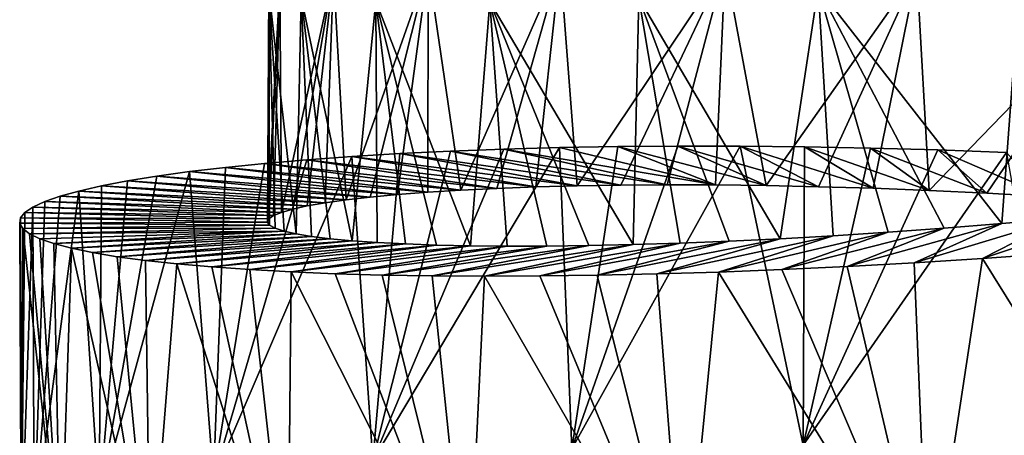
# Model space of a CAD drawing. Header units: millimetres. Extents: x -161 to 161, y -94 to 1149.
# Tile 835 of 1056: x 37.5 to 42.27, y 433.67 to 435.68. Entities that reach past the tile are written whole.
import ezdxf

# ---------------------------------------------------------------- set-up
doc = ezdxf.new("R2010")
doc.units = ezdxf.units.MM
doc.header["$LTSCALE"] = 81.481481
for name, color, linetype in [('72', 7, 'CONTINUOUS'), ('73', 7, 'CONTINUOUS'), ('82', 7, 'CONTINUOUS')]:
    doc.layers.add(name, color=color, linetype=linetype)

msp = doc.modelspace()

# ---------------------------------------------------------------- linework, layer by layer
at = {"layer": '72', "color": 7, "linetype": 'CONTINUOUS', "true_color": 0xaaaaaa}
for points in [[(39.586, 435.0431, -6.3914), (40.6337, 434.8797, -5.749), (39.844, 435.0528, -6.6358), (39.586, 435.0431, -6.3914)], [(39.844, 435.0528, -6.6358), (40.8681, 434.879, -5.9515), (40.1139, 435.0602, -6.867), (39.844, 435.0528, -6.6358)], [(40.6337, 434.8797, -5.749), (40.8681, 434.879, -5.9515), (39.844, 435.0528, -6.6358), (40.6337, 434.8797, -5.749)], [(40.1139, 435.0602, -6.867), (40.8681, 434.879, -5.9515), (40.395, 435.0651, -7.0846), (40.1139, 435.0602, -6.867)], [(40.395, 435.0651, -7.0846), (41.1129, 434.8761, -6.1416), (40.6866, 435.0674, -7.2881), (40.395, 435.0651, -7.0846)], [(40.8681, 434.879, -5.9515), (41.1129, 434.8761, -6.1416), (40.395, 435.0651, -7.0846), (40.8681, 434.879, -5.9515)], [(41.1129, 434.8761, -6.1416), (41.3673, 434.8708, -6.319), (40.6866, 435.0674, -7.2881), (41.1129, 434.8761, -6.1416)], [(40.6866, 435.0674, -7.2881), (41.3673, 434.8708, -6.319), (40.9881, 435.067, -7.4771), (40.6866, 435.0674, -7.2881)], [(41.3673, 434.8708, -6.319), (41.6308, 434.863, -6.4832), (40.9881, 435.067, -7.4771), (41.3673, 434.8708, -6.319)], [(40.9881, 435.067, -7.4771), (41.6308, 434.863, -6.4832), (41.2987, 435.0637, -7.6511), (40.9881, 435.067, -7.4771)], [(41.6308, 434.863, -6.4832), (41.9025, 434.8526, -6.6335), (41.2987, 435.0637, -7.6511), (41.6308, 434.863, -6.4832)], [(41.2987, 435.0637, -7.6511), (41.9025, 434.8526, -6.6335), (41.6178, 435.0576, -7.8095), (41.2987, 435.0637, -7.6511)], [(41.9025, 434.8526, -6.6335), (42.1815, 434.8395, -6.7695), (41.6178, 435.0576, -7.8095), (41.9025, 434.8526, -6.6335)], [(41.6178, 435.0576, -7.8095), (42.1815, 434.8395, -6.7695), (41.9442, 435.0483, -7.9518), (41.6178, 435.0576, -7.8095)], [(38.8899, 435.0012, -5.5851), (39.9981, 434.8694, -5.0716), (39.1083, 435.0172, -5.8653), (38.8899, 435.0012, -5.5851)], [(39.1083, 435.0172, -5.8653), (40.1982, 434.8747, -5.3086), (39.3405, 435.0312, -6.1344), (39.1083, 435.0172, -5.8653)], [(39.9981, 434.8694, -5.0716), (40.1982, 434.8747, -5.3086), (39.1083, 435.0172, -5.8653), (39.9981, 434.8694, -5.0716)], [(39.3405, 435.0312, -6.1344), (40.4102, 434.8782, -5.5346), (39.586, 435.0431, -6.3914), (39.3405, 435.0312, -6.1344)], [(40.1982, 434.8747, -5.3086), (40.4102, 434.8782, -5.5346), (39.3405, 435.0312, -6.1344), (40.1982, 434.8747, -5.3086)], [(40.4102, 434.8782, -5.5346), (40.6337, 434.8797, -5.749), (39.586, 435.0431, -6.3914), (40.4102, 434.8782, -5.5346)], [(42.1815, 434.8395, -6.7695), (42.4669, 434.8236, -6.8905), (41.9442, 435.0483, -7.9518), (42.1815, 434.8395, -6.7695)], [(41.9442, 435.0483, -7.9518), (42.4669, 434.8236, -6.8905), (42.2772, 435.0358, -8.0776), (41.9442, 435.0483, -7.9518)], [(38.3222, 434.9436, -4.685), (39.4758, 434.8436, -4.303), (38.4963, 434.9643, -4.9942), (38.3222, 434.9436, -4.685)], [(38.4963, 434.9643, -4.9942), (39.6364, 434.8536, -4.5681), (38.6857, 434.9836, -5.2944), (38.4963, 434.9643, -4.9942)], [(39.4758, 434.8436, -4.303), (39.6364, 434.8536, -4.5681), (38.4963, 434.9643, -4.9942), (39.4758, 434.8436, -4.303)], [(38.6857, 434.9836, -5.2944), (39.8107, 434.8623, -4.8245), (38.8899, 435.0012, -5.5851), (38.6857, 434.9836, -5.2944)], [(39.6364, 434.8536, -4.5681), (39.8107, 434.8623, -4.8245), (38.6857, 434.9836, -5.2944), (39.6364, 434.8536, -4.5681)], [(39.8107, 434.8623, -4.8245), (39.9981, 434.8694, -5.0716), (38.8899, 435.0012, -5.5851), (39.8107, 434.8623, -4.8245)], [(38.0218, 434.8986, -4.0426), (39.1975, 434.8199, -3.7504), (38.1639, 434.9217, -4.3675), (38.0218, 434.8986, -4.0426)], [(38.1639, 434.9217, -4.3675), (39.3293, 434.8323, -4.0303), (38.3222, 434.9436, -4.685), (38.1639, 434.9217, -4.3675)], [(39.1975, 434.8199, -3.7504), (39.3293, 434.8323, -4.0303), (38.1639, 434.9217, -4.3675), (39.1975, 434.8199, -3.7504)], [(39.3293, 434.8323, -4.0303), (39.4758, 434.8436, -4.303), (38.3222, 434.9436, -4.685), (39.3293, 434.8323, -4.0303)], [(37.7878, 434.8497, -3.3735), (38.979, 434.7924, -3.1718), (37.8963, 434.8746, -3.711), (37.7878, 434.8497, -3.3735)], [(37.8963, 434.8746, -3.711), (39.0806, 434.8065, -3.4641), (38.0218, 434.8986, -4.0426), (37.8963, 434.8746, -3.711)], [(38.979, 434.7924, -3.1718), (39.0806, 434.8065, -3.4641), (37.8963, 434.8746, -3.711), (38.979, 434.7924, -3.1718)], [(39.0806, 434.8065, -3.4641), (39.1975, 434.8199, -3.7504), (38.0218, 434.8986, -4.0426), (39.0806, 434.8065, -3.4641)], [(37.622, 434.7984, -2.6842), (38.8223, 434.7623, -2.5729), (37.6963, 434.8243, -3.031), (37.622, 434.7984, -2.6842)], [(37.6963, 434.8243, -3.031), (38.8928, 434.7776, -2.8745), (37.7878, 434.8497, -3.3735), (37.6963, 434.8243, -3.031)], [(38.8223, 434.7623, -2.5729), (38.8928, 434.7776, -2.8745), (37.6963, 434.8243, -3.031), (38.8223, 434.7623, -2.5729)], [(38.8928, 434.7776, -2.8745), (38.979, 434.7924, -3.1718), (37.7878, 434.8497, -3.3735), (38.8928, 434.7776, -2.8745)], [(37.5258, 434.746, -1.9809), (38.7288, 434.731, -1.9604), (37.5651, 434.7722, -2.3339), (37.5258, 434.746, -1.9809)], [(37.5651, 434.7722, -2.3339), (38.7675, 434.7467, -2.2679), (37.622, 434.7984, -2.6842), (37.5651, 434.7722, -2.3339)], [(38.7288, 434.731, -1.9604), (38.7675, 434.7467, -2.2679), (37.5651, 434.7722, -2.3339), (38.7288, 434.731, -1.9604)], [(38.7675, 434.7467, -2.2679), (38.8223, 434.7623, -2.5729), (37.622, 434.7984, -2.6842), (38.7675, 434.7467, -2.2679)], [(37.5009, 434.6937, -1.2709), (38.7001, 434.6998, -1.3411), (37.5043, 434.7197, -1.6262), (37.5009, 434.6937, -1.2709)], [(37.5043, 434.7197, -1.6262), (38.7063, 434.7153, -1.6512), (37.5258, 434.746, -1.9809), (37.5043, 434.7197, -1.6262)], [(38.7001, 434.6998, -1.3411), (38.7063, 434.7153, -1.6512), (37.5043, 434.7197, -1.6262), (38.7001, 434.6998, -1.3411)], [(38.7063, 434.7153, -1.6512), (38.7288, 434.731, -1.9604), (37.5258, 434.746, -1.9809), (38.7063, 434.7153, -1.6512)], [(42.8314, 434.7452, 4.2726), (42.5402, 434.7174, 4.1705), (42.1604, 434.5238, 5.2925), (42.8314, 434.7452, 4.2726)], [(42.4974, 434.5478, 5.4082), (42.8314, 434.7452, 4.2726), (42.1604, 434.5238, 5.2925), (42.4974, 434.5478, 5.4082)], [(38.7105, 434.6846, -1.0309), (38.7001, 434.6998, -1.3411), (37.5009, 434.6937, -1.2709), (38.7105, 434.6846, -1.0309)], [(37.5155, 434.6682, -0.9159), (38.7105, 434.6846, -1.0309), (37.5009, 434.6937, -1.2709), (37.5155, 434.6682, -0.9159)], [(38.7372, 434.6699, -0.7216), (38.7105, 434.6846, -1.0309), (37.5155, 434.6682, -0.9159), (38.7372, 434.6699, -0.7216)], [(42.2547, 434.6924, 4.0534), (41.9755, 434.6702, 3.9215), (41.5056, 434.4849, 5.0113), (42.2547, 434.6924, 4.0534)], [(41.8295, 434.5028, 5.1601), (42.2547, 434.6924, 4.0534), (41.5056, 434.4849, 5.0113), (41.8295, 434.5028, 5.1601)], [(42.5402, 434.7174, 4.1705), (42.2547, 434.6924, 4.0534), (41.8295, 434.5028, 5.1601), (42.5402, 434.7174, 4.1705)], [(42.1604, 434.5238, 5.2925), (42.5402, 434.7174, 4.1705), (41.8295, 434.5028, 5.1601), (42.1604, 434.5238, 5.2925)], [(37.5479, 434.6432, -0.5622), (38.7372, 434.6699, -0.7216), (37.5155, 434.6682, -0.9159), (37.5479, 434.6432, -0.5622)], [(38.7801, 434.6558, -0.4141), (38.7372, 434.6699, -0.7216), (37.5479, 434.6432, -0.5622), (38.7801, 434.6558, -0.4141)], [(37.5981, 434.6189, -0.2106), (38.7801, 434.6558, -0.4141), (37.5479, 434.6432, -0.5622), (37.5981, 434.6189, -0.2106)], [(37.6658, 434.5955, 0.1383), (38.7801, 434.6558, -0.4141), (37.5981, 434.6189, -0.2106), (37.6658, 434.5955, 0.1383)], [(38.839, 434.6426, -0.1093), (38.7801, 434.6558, -0.4141), (37.6658, 434.5955, 0.1383), (38.839, 434.6426, -0.1093)], [(37.7509, 434.5732, 0.4835), (38.839, 434.6426, -0.1093), (37.6658, 434.5955, 0.1383), (37.7509, 434.5732, 0.4835)], [(38.9137, 434.6304, 0.192), (38.839, 434.6426, -0.1093), (37.7509, 434.5732, 0.4835), (38.9137, 434.6304, 0.192)], [(37.8533, 434.552, 0.8245), (38.9137, 434.6304, 0.192), (37.7509, 434.5732, 0.4835), (37.8533, 434.552, 0.8245)], [(39.0041, 434.6192, 0.489), (38.9137, 434.6304, 0.192), (37.8533, 434.552, 0.8245), (39.0041, 434.6192, 0.489)], [(41.4383, 434.6337, 3.6143), (41.1817, 434.6193, 3.44), (40.5837, 434.4488, 4.4709), (41.4383, 434.6337, 3.6143)], [(40.882, 434.4579, 4.6662), (41.4383, 434.6337, 3.6143), (40.5837, 434.4488, 4.4709), (40.882, 434.4579, 4.6662)], [(41.7032, 434.6507, 3.775), (41.4383, 434.6337, 3.6143), (40.882, 434.4579, 4.6662), (41.7032, 434.6507, 3.775)], [(41.1895, 434.47, 4.8465), (41.7032, 434.6507, 3.775), (40.882, 434.4579, 4.6662), (41.1895, 434.47, 4.8465)], [(41.9755, 434.6702, 3.9215), (41.7032, 434.6507, 3.775), (41.1895, 434.47, 4.8465), (41.9755, 434.6702, 3.9215)], [(41.5056, 434.4849, 5.0113), (41.9755, 434.6702, 3.9215), (41.1895, 434.47, 4.8465), (41.5056, 434.4849, 5.0113)], [(37.9727, 434.5322, 1.1601), (39.0041, 434.6192, 0.489), (37.8533, 434.552, 0.8245), (37.9727, 434.5322, 1.1601)], [(39.11, 434.6093, 0.781), (39.0041, 434.6192, 0.489), (37.9727, 434.5322, 1.1601), (39.11, 434.6093, 0.781)], [(38.1091, 434.514, 1.4893), (39.11, 434.6093, 0.781), (37.9727, 434.5322, 1.1601), (38.1091, 434.514, 1.4893)], [(39.2313, 434.6009, 1.0671), (39.11, 434.6093, 0.781), (38.1091, 434.514, 1.4893), (39.2313, 434.6009, 1.0671)], [(38.2619, 434.4973, 1.8113), (39.2313, 434.6009, 1.0671), (38.1091, 434.514, 1.4893), (38.2619, 434.4973, 1.8113)], [(39.3675, 434.5939, 1.3465), (39.2313, 434.6009, 1.0671), (38.2619, 434.4973, 1.8113), (39.3675, 434.5939, 1.3465)], [(38.4307, 434.4825, 2.1251), (39.3675, 434.5939, 1.3465), (38.2619, 434.4973, 1.8113), (38.4307, 434.4825, 2.1251)], [(39.5182, 434.5886, 1.6185), (39.3675, 434.5939, 1.3465), (38.4307, 434.4825, 2.1251), (39.5182, 434.5886, 1.6185)], [(38.6148, 434.4696, 2.4301), (39.5182, 434.5886, 1.6185), (38.4307, 434.4825, 2.1251), (38.6148, 434.4696, 2.4301)], [(39.6827, 434.5851, 1.8822), (39.5182, 434.5886, 1.6185), (38.6148, 434.4696, 2.4301), (39.6827, 434.5851, 1.8822)], [(38.8139, 434.4587, 2.7257), (39.6827, 434.5851, 1.8822), (38.6148, 434.4696, 2.4301), (38.8139, 434.4587, 2.7257)], [(39.8607, 434.5835, 2.1369), (39.6827, 434.5851, 1.8822), (38.8139, 434.4587, 2.7257), (39.8607, 434.5835, 2.1369)], [(39.0275, 434.45, 3.0111), (39.8607, 434.5835, 2.1369), (38.8139, 434.4587, 2.7257), (39.0275, 434.45, 3.0111)], [(40.0516, 434.5838, 2.382), (39.8607, 434.5835, 2.1369), (39.0275, 434.45, 3.0111), (40.0516, 434.5838, 2.382)], [(39.2551, 434.4435, 3.2857), (40.0516, 434.5838, 2.382), (39.0275, 434.45, 3.0111), (39.2551, 434.4435, 3.2857)], [(40.2549, 434.5863, 2.6167), (40.0516, 434.5838, 2.382), (39.2551, 434.4435, 3.2857), (40.2549, 434.5863, 2.6167)], [(39.4964, 434.4394, 3.5487), (40.2549, 434.5863, 2.6167), (39.2551, 434.4435, 3.2857), (39.4964, 434.4394, 3.5487)], [(40.4701, 434.591, 2.8404), (40.2549, 434.5863, 2.6167), (39.4964, 434.4394, 3.5487), (40.4701, 434.591, 2.8404)], [(39.7507, 434.4378, 3.7994), (40.4701, 434.591, 2.8404), (39.4964, 434.4394, 3.5487), (39.7507, 434.4378, 3.7994)], [(40.6968, 434.5981, 3.0525), (40.4701, 434.591, 2.8404), (39.7507, 434.4378, 3.7994), (40.6968, 434.5981, 3.0525)], [(40.0173, 434.4388, 4.0371), (40.6968, 434.5981, 3.0525), (39.7507, 434.4378, 3.7994), (40.0173, 434.4388, 4.0371)], [(40.9343, 434.6075, 3.2526), (40.6968, 434.5981, 3.0525), (40.0173, 434.4388, 4.0371), (40.9343, 434.6075, 3.2526)], [(40.2952, 434.4424, 4.2611), (40.9343, 434.6075, 3.2526), (40.0173, 434.4388, 4.0371), (40.2952, 434.4424, 4.2611)], [(41.1817, 434.6193, 3.44), (40.9343, 434.6075, 3.2526), (40.2952, 434.4424, 4.2611), (41.1817, 434.6193, 3.44)], [(40.5837, 434.4488, 4.4709), (41.1817, 434.6193, 3.44), (40.2952, 434.4424, 4.2611), (40.5837, 434.4488, 4.4709)]]:
    msp.add_3dface(points, dxfattribs=at)
at = {"layer": '73', "color": 7, "linetype": 'CONTINUOUS', "true_color": 0xaaaaaa}
for points in [[(39.844, 435.0528, -6.6358), (40.1139, 435.0602, -6.867), (39.2099, 433.5464, -6.2907), (39.844, 435.0528, -6.6358)], [(39.2099, 433.5464, -6.2907), (40.1139, 435.0602, -6.867), (40.1731, 433.6027, -7.218), (39.2099, 433.5464, -6.2907)], [(39.586, 435.0431, -6.3914), (39.844, 435.0528, -6.6358), (39.2099, 433.5464, -6.2907), (39.586, 435.0431, -6.3914)], [(40.1139, 435.0602, -6.867), (40.395, 435.0651, -7.0846), (40.1731, 433.6027, -7.218), (40.1139, 435.0602, -6.867)], [(40.395, 435.0651, -7.0846), (40.6866, 435.0674, -7.2881), (40.1731, 433.6027, -7.218), (40.395, 435.0651, -7.0846)], [(40.6866, 435.0674, -7.2881), (40.9881, 435.067, -7.4771), (40.1731, 433.6027, -7.218), (40.6866, 435.0674, -7.2881)], [(40.1731, 433.6027, -7.218), (40.9881, 435.067, -7.4771), (41.2926, 433.6198, -7.951), (40.1731, 433.6027, -7.218)], [(40.9881, 435.067, -7.4771), (41.2987, 435.0637, -7.6511), (41.2926, 433.6198, -7.951), (40.9881, 435.067, -7.4771)], [(41.2987, 435.0637, -7.6511), (41.6178, 435.0576, -7.8095), (41.2926, 433.6198, -7.951), (41.2987, 435.0637, -7.6511)], [(41.6178, 435.0576, -7.8095), (41.9442, 435.0483, -7.9518), (41.2926, 433.6198, -7.951), (41.6178, 435.0576, -7.8095)], [(38.8899, 435.0012, -5.5851), (39.1083, 435.0172, -5.8653), (38.4381, 433.4586, -5.2006), (38.8899, 435.0012, -5.5851)], [(38.4381, 433.4586, -5.2006), (39.1083, 435.0172, -5.8653), (39.2099, 433.5464, -6.2907), (38.4381, 433.4586, -5.2006)], [(39.1083, 435.0172, -5.8653), (39.3405, 435.0312, -6.1344), (39.2099, 433.5464, -6.2907), (39.1083, 435.0172, -5.8653)], [(39.3405, 435.0312, -6.1344), (39.586, 435.0431, -6.3914), (39.2099, 433.5464, -6.2907), (39.3405, 435.0312, -6.1344)], [(41.9442, 435.0483, -7.9518), (42.2772, 435.0358, -8.0776), (41.2926, 433.6198, -7.951), (41.9442, 435.0483, -7.9518)], [(41.2926, 433.6198, -7.951), (42.2772, 435.0358, -8.0776), (42.5279, 433.5907, -8.4639), (41.2926, 433.6198, -7.951)], [(38.3222, 434.9436, -4.685), (38.4963, 434.9643, -4.9942), (38.4381, 433.4586, -5.2006), (38.3222, 434.9436, -4.685)], [(38.6857, 434.9836, -5.2944), (38.8899, 435.0012, -5.5851), (38.4381, 433.4586, -5.2006), (38.6857, 434.9836, -5.2944)], [(38.4963, 434.9643, -4.9942), (38.6857, 434.9836, -5.2944), (38.4381, 433.4586, -5.2006), (38.4963, 434.9643, -4.9942)], [(38.1639, 434.9217, -4.3675), (38.3222, 434.9436, -4.685), (37.8851, 433.3488, -3.9865), (38.1639, 434.9217, -4.3675)], [(37.8851, 433.3488, -3.9865), (38.3222, 434.9436, -4.685), (38.4381, 433.4586, -5.2006), (37.8851, 433.3488, -3.9865)], [(38.0218, 434.8986, -4.0426), (38.1639, 434.9217, -4.3675), (37.8851, 433.3488, -3.9865), (38.0218, 434.8986, -4.0426)], [(37.7878, 434.8497, -3.3735), (37.8963, 434.8746, -3.711), (37.8851, 433.3488, -3.9865), (37.7878, 434.8497, -3.3735)], [(37.8963, 434.8746, -3.711), (38.0218, 434.8986, -4.0426), (37.8851, 433.3488, -3.9865), (37.8963, 434.8746, -3.711)], [(37.6963, 434.8243, -3.031), (37.7878, 434.8497, -3.3735), (37.5716, 433.2264, -2.6904), (37.6963, 434.8243, -3.031)], [(37.5716, 433.2264, -2.6904), (37.7878, 434.8497, -3.3735), (37.8851, 433.3488, -3.9865), (37.5716, 433.2264, -2.6904)], [(37.622, 434.7984, -2.6842), (37.6963, 434.8243, -3.031), (37.5716, 433.2264, -2.6904), (37.622, 434.7984, -2.6842)], [(37.5258, 434.746, -1.9809), (37.5651, 434.7722, -2.3339), (37.508, 433.1015, -1.3585), (37.5258, 434.746, -1.9809)], [(37.508, 433.1015, -1.3585), (37.5651, 434.7722, -2.3339), (37.5716, 433.2264, -2.6904), (37.508, 433.1015, -1.3585)], [(37.5651, 434.7722, -2.3339), (37.622, 434.7984, -2.6842), (37.5716, 433.2264, -2.6904), (37.5651, 434.7722, -2.3339)], [(37.5009, 434.6937, -1.2709), (37.5043, 434.7197, -1.6262), (37.508, 433.1015, -1.3585), (37.5009, 434.6937, -1.2709)], [(37.5043, 434.7197, -1.6262), (37.5258, 434.746, -1.9809), (37.508, 433.1015, -1.3585), (37.5043, 434.7197, -1.6262)], [(37.5155, 434.6682, -0.9159), (37.5009, 434.6937, -1.2709), (37.508, 433.1015, -1.3585), (37.5155, 434.6682, -0.9159)], [(37.6977, 432.984, -0.0376), (37.5155, 434.6682, -0.9159), (37.508, 433.1015, -1.3585), (37.6977, 432.984, -0.0376)], [(37.5479, 434.6432, -0.5622), (37.5155, 434.6682, -0.9159), (37.6977, 432.984, -0.0376), (37.5479, 434.6432, -0.5622)], [(37.5981, 434.6189, -0.2106), (37.5479, 434.6432, -0.5622), (37.6977, 432.984, -0.0376), (37.5981, 434.6189, -0.2106)], [(37.6658, 434.5955, 0.1383), (37.5981, 434.6189, -0.2106), (37.6977, 432.984, -0.0376), (37.6658, 434.5955, 0.1383)], [(37.7509, 434.5732, 0.4835), (37.6658, 434.5955, 0.1383), (37.6977, 432.984, -0.0376), (37.7509, 434.5732, 0.4835)], [(38.1326, 432.8835, 1.2256), (37.7509, 434.5732, 0.4835), (37.6977, 432.984, -0.0376), (38.1326, 432.8835, 1.2256)], [(37.8533, 434.552, 0.8245), (37.7509, 434.5732, 0.4835), (38.1326, 432.8835, 1.2256), (37.8533, 434.552, 0.8245)], [(37.9727, 434.5322, 1.1601), (37.8533, 434.552, 0.8245), (38.1326, 432.8835, 1.2256), (37.9727, 434.5322, 1.1601)], [(38.1091, 434.514, 1.4893), (37.9727, 434.5322, 1.1601), (38.1326, 432.8835, 1.2256), (38.1091, 434.514, 1.4893)], [(42.4974, 434.5478, 5.4082), (42.1604, 434.5238, 5.2925), (43.1753, 432.8955, 5.2714), (42.4974, 434.5478, 5.4082)], [(38.2619, 434.4973, 1.8113), (38.1091, 434.514, 1.4893), (38.1326, 432.8835, 1.2256), (38.2619, 434.4973, 1.8113)], [(38.7983, 432.8085, 2.3863), (38.2619, 434.4973, 1.8113), (38.1326, 432.8835, 1.2256), (38.7983, 432.8085, 2.3863)], [(38.4307, 434.4825, 2.1251), (38.2619, 434.4973, 1.8113), (38.7983, 432.8085, 2.3863), (38.4307, 434.4825, 2.1251)], [(38.6148, 434.4696, 2.4301), (38.4307, 434.4825, 2.1251), (38.7983, 432.8085, 2.3863), (38.6148, 434.4696, 2.4301)], [(41.5056, 434.4849, 5.0113), (41.1895, 434.47, 4.8465), (41.8983, 432.8063, 4.8724), (41.5056, 434.4849, 5.0113)], [(41.8295, 434.5028, 5.1601), (41.5056, 434.4849, 5.0113), (41.8983, 432.8063, 4.8724), (41.8295, 434.5028, 5.1601)], [(42.1604, 434.5238, 5.2925), (41.8295, 434.5028, 5.1601), (41.8983, 432.8063, 4.8724), (42.1604, 434.5238, 5.2925)], [(43.1753, 432.8955, 5.2714), (42.1604, 434.5238, 5.2925), (41.8983, 432.8063, 4.8724), (43.1753, 432.8955, 5.2714)], [(38.8139, 434.4587, 2.7257), (38.6148, 434.4696, 2.4301), (38.7983, 432.8085, 2.3863), (38.8139, 434.4587, 2.7257)], [(39.6694, 432.7667, 3.404), (38.8139, 434.4587, 2.7257), (38.7983, 432.8085, 2.3863), (39.6694, 432.7667, 3.404)], [(39.0275, 434.45, 3.0111), (38.8139, 434.4587, 2.7257), (39.6694, 432.7667, 3.404), (39.0275, 434.45, 3.0111)], [(39.2551, 434.4435, 3.2857), (39.0275, 434.45, 3.0111), (39.6694, 432.7667, 3.404), (39.2551, 434.4435, 3.2857)], [(39.4964, 434.4394, 3.5487), (39.2551, 434.4435, 3.2857), (39.6694, 432.7667, 3.404), (39.4964, 434.4394, 3.5487)], [(39.7507, 434.4378, 3.7994), (39.4964, 434.4394, 3.5487), (39.6694, 432.7667, 3.404), (39.7507, 434.4378, 3.7994)], [(40.7157, 432.7645, 4.2421), (39.7507, 434.4378, 3.7994), (39.6694, 432.7667, 3.404), (40.7157, 432.7645, 4.2421)], [(40.0173, 434.4388, 4.0371), (39.7507, 434.4378, 3.7994), (40.7157, 432.7645, 4.2421), (40.0173, 434.4388, 4.0371)], [(40.2952, 434.4424, 4.2611), (40.0173, 434.4388, 4.0371), (40.7157, 432.7645, 4.2421), (40.2952, 434.4424, 4.2611)], [(40.5837, 434.4488, 4.4709), (40.2952, 434.4424, 4.2611), (40.7157, 432.7645, 4.2421), (40.5837, 434.4488, 4.4709)], [(40.882, 434.4579, 4.6662), (40.5837, 434.4488, 4.4709), (40.7157, 432.7645, 4.2421), (40.882, 434.4579, 4.6662)], [(41.8983, 432.8063, 4.8724), (40.882, 434.4579, 4.6662), (40.7157, 432.7645, 4.2421), (41.8983, 432.8063, 4.8724)], [(41.1895, 434.47, 4.8465), (40.882, 434.4579, 4.6662), (41.8983, 432.8063, 4.8724), (41.1895, 434.47, 4.8465)]]:
    msp.add_3dface(points, dxfattribs=at)
at = {"layer": '82', "color": 7, "linetype": 'CONTINUOUS', "true_color": 0xaaaaaa}
for points in [[(39.0806, 434.8065, -3.4641), (39.0191, 435.9025, -3.0898), (39.4773, 435.9333, -4.1028), (39.0806, 434.8065, -3.4641)], [(39.1975, 434.8199, -3.7504), (39.0806, 434.8065, -3.4641), (39.4773, 435.9333, -4.1028), (39.1975, 434.8199, -3.7504)], [(39.3293, 434.8323, -4.0303), (39.1975, 434.8199, -3.7504), (39.4773, 435.9333, -4.1028), (39.3293, 434.8323, -4.0303)], [(39.4758, 434.8436, -4.303), (39.3293, 434.8323, -4.0303), (39.4773, 435.9333, -4.1028), (39.4758, 434.8436, -4.303)], [(39.6364, 434.8536, -4.5681), (39.4758, 434.8436, -4.303), (39.4773, 435.9333, -4.1028), (39.6364, 434.8536, -4.5681)], [(39.6364, 434.8536, -4.5681), (39.4773, 435.9333, -4.1028), (40.1168, 435.9493, -5.0127), (39.6364, 434.8536, -4.5681)], [(39.8107, 434.8623, -4.8245), (39.6364, 434.8536, -4.5681), (40.1168, 435.9493, -5.0127), (39.8107, 434.8623, -4.8245)], [(39.9981, 434.8694, -5.0716), (39.8107, 434.8623, -4.8245), (40.1168, 435.9493, -5.0127), (39.9981, 434.8694, -5.0716)], [(40.1982, 434.8747, -5.3086), (39.9981, 434.8694, -5.0716), (40.1168, 435.9493, -5.0127), (40.1982, 434.8747, -5.3086)], [(40.1982, 434.8747, -5.3086), (40.1168, 435.9493, -5.0127), (40.9148, 435.944, -5.7868), (40.1982, 434.8747, -5.3086)], [(40.4102, 434.8782, -5.5346), (40.1982, 434.8747, -5.3086), (40.9148, 435.944, -5.7868), (40.4102, 434.8782, -5.5346)], [(40.6337, 434.8797, -5.749), (40.4102, 434.8782, -5.5346), (40.9148, 435.944, -5.7868), (40.6337, 434.8797, -5.749)], [(40.8681, 434.879, -5.9515), (40.6337, 434.8797, -5.749), (40.9148, 435.944, -5.7868), (40.8681, 434.879, -5.9515)], [(41.1129, 434.8761, -6.1416), (40.8681, 434.879, -5.9515), (40.9148, 435.944, -5.7868), (41.1129, 434.8761, -6.1416)], [(41.1129, 434.8761, -6.1416), (40.9148, 435.944, -5.7868), (41.8424, 435.9117, -6.399), (41.1129, 434.8761, -6.1416)], [(41.3673, 434.8708, -6.319), (41.1129, 434.8761, -6.1416), (41.8424, 435.9117, -6.399), (41.3673, 434.8708, -6.319)], [(42.2547, 434.6924, 4.0534), (42.3443, 435.9104, 4.2961), (41.3645, 435.8321, 3.7713), (42.2547, 434.6924, 4.0534)], [(41.6308, 434.863, -6.4832), (41.3673, 434.8708, -6.319), (41.8424, 435.9117, -6.399), (41.6308, 434.863, -6.4832)], [(41.9025, 434.8526, -6.6335), (41.6308, 434.863, -6.4832), (41.8424, 435.9117, -6.399), (41.9025, 434.8526, -6.6335)], [(41.9025, 434.8526, -6.6335), (41.8424, 435.9117, -6.399), (42.866, 435.8475, -6.8276), (41.9025, 434.8526, -6.6335)], [(42.2547, 434.6924, 4.0534), (42.5402, 434.7174, 4.1705), (42.3443, 435.9104, 4.2961), (42.2547, 434.6924, 4.0534)], [(38.7063, 434.7153, -1.6512), (38.7001, 434.6998, -1.3411), (38.7594, 435.8636, -2.0085), (38.7063, 434.7153, -1.6512)], [(38.7001, 434.6998, -1.3411), (38.7066, 435.8237, -0.8977), (38.7594, 435.8636, -2.0085), (38.7001, 434.6998, -1.3411)], [(38.7288, 434.731, -1.9604), (38.7063, 434.7153, -1.6512), (38.7594, 435.8636, -2.0085), (38.7288, 434.731, -1.9604)], [(38.7675, 434.7467, -2.2679), (38.7288, 434.731, -1.9604), (38.7594, 435.8636, -2.0085), (38.7675, 434.7467, -2.2679)], [(38.7675, 434.7467, -2.2679), (38.7594, 435.8636, -2.0085), (39.0191, 435.9025, -3.0898), (38.7675, 434.7467, -2.2679)], [(38.8223, 434.7623, -2.5729), (38.7675, 434.7467, -2.2679), (39.0191, 435.9025, -3.0898), (38.8223, 434.7623, -2.5729)], [(38.8928, 434.7776, -2.8745), (38.8223, 434.7623, -2.5729), (39.0191, 435.9025, -3.0898), (38.8928, 434.7776, -2.8745)], [(38.979, 434.7924, -3.1718), (38.8928, 434.7776, -2.8745), (39.0191, 435.9025, -3.0898), (38.979, 434.7924, -3.1718)], [(39.0806, 434.8065, -3.4641), (38.979, 434.7924, -3.1718), (39.0191, 435.9025, -3.0898), (39.0806, 434.8065, -3.4641)], [(38.7001, 434.6998, -1.3411), (38.7105, 434.6846, -1.0309), (38.7066, 435.8237, -0.8977), (38.7001, 434.6998, -1.3411)], [(38.7105, 434.6846, -1.0309), (38.7372, 434.6699, -0.7216), (38.7066, 435.8237, -0.8977), (38.7105, 434.6846, -1.0309)], [(38.7372, 434.6699, -0.7216), (38.7801, 434.6558, -0.4141), (38.7066, 435.8237, -0.8977), (38.7372, 434.6699, -0.7216)], [(38.7801, 434.6558, -0.4141), (38.839, 434.6426, -0.1093), (38.7066, 435.8237, -0.8977), (38.7801, 434.6558, -0.4141)], [(38.839, 434.6426, -0.1093), (38.8638, 435.7896, 0.2039), (38.7066, 435.8237, -0.8977), (38.839, 434.6426, -0.1093)], [(41.1817, 434.6193, 3.44), (41.3645, 435.8321, 3.7713), (40.4975, 435.7845, 3.073), (41.1817, 434.6193, 3.44)], [(41.1817, 434.6193, 3.44), (41.4383, 434.6337, 3.6143), (41.3645, 435.8321, 3.7713), (41.1817, 434.6193, 3.44)], [(41.4383, 434.6337, 3.6143), (41.7032, 434.6507, 3.775), (41.3645, 435.8321, 3.7713), (41.4383, 434.6337, 3.6143)], [(41.7032, 434.6507, 3.775), (41.9755, 434.6702, 3.9215), (41.3645, 435.8321, 3.7713), (41.7032, 434.6507, 3.775)], [(41.9755, 434.6702, 3.9215), (42.2547, 434.6924, 4.0534), (41.3645, 435.8321, 3.7713), (41.9755, 434.6702, 3.9215)], [(42.1815, 434.8395, -6.7695), (41.9025, 434.8526, -6.6335), (42.866, 435.8475, -6.8276), (42.1815, 434.8395, -6.7695)], [(42.4669, 434.8236, -6.8905), (42.1815, 434.8395, -6.7695), (42.866, 435.8475, -6.8276), (42.4669, 434.8236, -6.8905)], [(38.839, 434.6426, -0.1093), (38.9137, 434.6304, 0.192), (38.8638, 435.7896, 0.2039), (38.839, 434.6426, -0.1093)], [(38.9137, 434.6304, 0.192), (39.0041, 434.6192, 0.489), (38.8638, 435.7896, 0.2039), (38.9137, 434.6304, 0.192)], [(39.0041, 434.6192, 0.489), (39.11, 434.6093, 0.781), (38.8638, 435.7896, 0.2039), (39.0041, 434.6192, 0.489)], [(39.11, 434.6093, 0.781), (39.2241, 435.7679, 1.2572), (38.8638, 435.7896, 0.2039), (39.11, 434.6093, 0.781)], [(39.11, 434.6093, 0.781), (39.2313, 434.6009, 1.0671), (39.2241, 435.7679, 1.2572), (39.11, 434.6093, 0.781)], [(39.2313, 434.6009, 1.0671), (39.3675, 434.5939, 1.3465), (39.2241, 435.7679, 1.2572), (39.2313, 434.6009, 1.0671)], [(39.3675, 434.5939, 1.3465), (39.5182, 434.5886, 1.6185), (39.2241, 435.7679, 1.2572), (39.3675, 434.5939, 1.3465)], [(39.5182, 434.5886, 1.6185), (39.6827, 434.5851, 1.8822), (39.2241, 435.7679, 1.2572), (39.5182, 434.5886, 1.6185)], [(39.6827, 434.5851, 1.8822), (39.7757, 435.7645, 2.2248), (39.2241, 435.7679, 1.2572), (39.6827, 434.5851, 1.8822)], [(40.4701, 434.591, 2.8404), (40.4975, 435.7845, 3.073), (39.7757, 435.7645, 2.2248), (40.4701, 434.591, 2.8404)], [(40.4701, 434.591, 2.8404), (40.6968, 434.5981, 3.0525), (40.4975, 435.7845, 3.073), (40.4701, 434.591, 2.8404)], [(40.6968, 434.5981, 3.0525), (40.9343, 434.6075, 3.2526), (40.4975, 435.7845, 3.073), (40.6968, 434.5981, 3.0525)], [(40.9343, 434.6075, 3.2526), (41.1817, 434.6193, 3.44), (40.4975, 435.7845, 3.073), (40.9343, 434.6075, 3.2526)], [(39.6827, 434.5851, 1.8822), (39.8607, 434.5835, 2.1369), (39.7757, 435.7645, 2.2248), (39.6827, 434.5851, 1.8822)], [(39.8607, 434.5835, 2.1369), (40.0516, 434.5838, 2.382), (39.7757, 435.7645, 2.2248), (39.8607, 434.5835, 2.1369)], [(40.0516, 434.5838, 2.382), (40.2549, 434.5863, 2.6167), (39.7757, 435.7645, 2.2248), (40.0516, 434.5838, 2.382)], [(40.2549, 434.5863, 2.6167), (40.4701, 434.591, 2.8404), (39.7757, 435.7645, 2.2248), (40.2549, 434.5863, 2.6167)]]:
    msp.add_3dface(points, dxfattribs=at)

doc.saveas('drawing.dxf')
